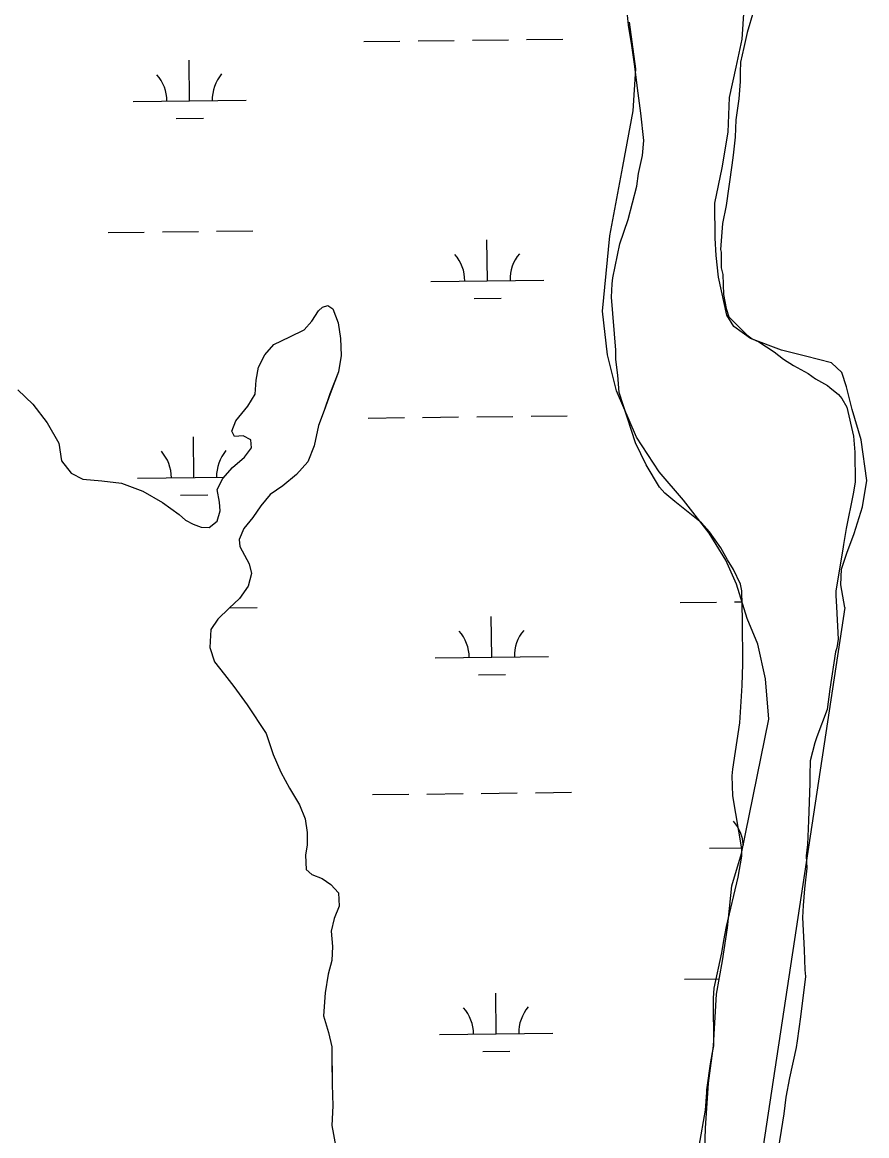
# Model space of a CAD drawing. Extents: x 3683613 to 3738215, y 469626 to 495384.
# Drawn here: x 3715706 to 3716452, y 482125 to 483108 of the extents above; entities that cross this region are included whole.
import ezdxf

# ---------------------------------------------------------------- set-up
doc = ezdxf.new("R2010")
doc.units = 0
for name, color, linetype in [('V-SITE-VEGE', 7, 'Continuous'), ('V-TOPO-SHOR', 7, 'Continuous'), ('V-WETL-SWMP', 7, 'Continuous')]:
    doc.layers.add(name, color=color, linetype=linetype)

msp = doc.modelspace()

# ---------------------------------------------------------------- linework, layer by layer
at = {"layer": 'V-SITE-VEGE'}
for points in [[(3716304.21, 482115.51), (3716309.88, 482147.18), (3716310.96, 482163), (3716310.95, 482165.34), (3716314.33, 482188.21), (3716316.03, 482198.18), (3716317.17, 482204.04), (3716316.93, 482246.22), (3716317.46, 482255.01), (3716324.31, 482286.1), (3716326, 482297.24), (3716328.28, 482309.55), (3716338.58, 482352.96), (3716341.98, 482371.72), (3716341.94, 482378.17), (3716334.06, 482424.99), (3716333.37, 482442.56), (3716333.92, 482448.42), (3716340.13, 482489.46), (3716342.29, 482522.28), (3716342.76, 482541.61), (3716342.54, 482580.27), (3716341.8, 482606.05), (3716340.6, 482611.9), (3716334.67, 482624.75), (3716329.34, 482633.51), (3716323.43, 482644.02), (3716313.39, 482658.02), (3716306.31, 482666.18), (3716282.77, 482684.79), (3716273.94, 482692.35), (3716269.22, 482697.6), (3716257.39, 482717.45), (3716247.91, 482736.73), (3716233.59, 482781.16), (3716232.33, 482796.39), (3716230.5, 482810.44), (3716230.45, 482818.64), (3716226.67, 482865.48), (3716227.18, 482877.2), (3716227.74, 482882.48), (3716234.01, 482912.39), (3716241.5, 482934.1), (3716248.95, 482963.44), (3716250.64, 482974.58), (3716254.06, 482990.42), (3716255.16, 483003.9), (3716252.68, 483027.9), (3716250.23, 483045.46), (3716247.16, 483071.22), (3716244.72, 483087.6), (3716241.69, 483105.75), (3716240.45, 483117.46)], [(3716352.33, 483118.1), (3716346.58, 483099.32), (3716343.73, 483085.83), (3716340.88, 483072.93), (3716340.34, 483064.14), (3716340.39, 483055.94), (3716339.3, 483040.7), (3716336.48, 483021.94), (3716335.98, 483006.7), (3716334.32, 482990.88), (3716333.2, 482982.08), (3716328.13, 482946.32), (3716324.71, 482930.48), (3716323.08, 482907.63), (3716323.68, 482905.29), (3716323.76, 482891.23), (3716324.97, 482885.38), (3716325.65, 482867.81), (3716328.07, 482855.52), (3716330.45, 482847.92), (3716346.36, 482832.19)], [(3716346.36, 482832.19), (3716351.07, 482828.7), (3716356.94, 482825.81), (3716370.47, 482817.1), (3716378.7, 482810.71), (3716387.52, 482804.9), (3716400.45, 482797.94), (3716406.92, 482793.29), (3716417.5, 482787.49), (3716419.85, 482785.75), (3716427.5, 482779.35), (3716430.46, 482775.85), (3716434.6, 482768.26), (3716440.61, 482742.52), (3716441.86, 482728.47), (3716442.01, 482702.11), (3716440.31, 482691.55), (3716434.04, 482661.06), (3716431.78, 482646.98), (3716431.22, 482642.88), (3716424.99, 482605.94), (3716425.01, 482601.84), (3716425.66, 482591.88), (3716426.99, 482563.19), (3716425.87, 482555.57), (3716424.71, 482552.04), (3716419.63, 482519.21), (3716417.39, 482501.04), (3716408.16, 482476.97), (3716406.43, 482471.68), (3716402.42, 482455.84), (3716401.91, 482442.95), (3716401.95, 482435.92), (3716400.97, 482403.11), (3716399.92, 482382.02), (3716398.8, 482372.05), (3716399.45, 482360.92), (3716397.21, 482342.75), (3716396.13, 482328.1), (3716395.6, 482317.55), (3716396.94, 482288.86), (3716397.62, 482271.29), (3716398.24, 482265.43), (3716393.76, 482229.67), (3716390.96, 482208.57), (3716389.82, 482202.7), (3716384.11, 482175.72), (3716380.7, 482158.72), (3716379.02, 482144.06), (3716367.71, 482074.29)]]:
    msp.add_lwpolyline(points, dxfattribs=at)
at = {"layer": 'V-TOPO-SHOR'}
for p, q in [((3715979.66, 482174.58), (3715979.68, 482170.03)), ((3715979.68, 482170.03), (3715980.29, 482151.19)), ((3715980.29, 482151.19), (3715979.37, 482133.87)), ((3715979.37, 482133.87), (3715983.04, 482114.54))]:
    msp.add_line(p, q, dxfattribs=at)
for points in [[(3716432.94, 482591.2), (3716429.49, 482611.21), (3716430.08, 482625.23), (3716434.68, 482639.27), (3716441.25, 482656.66), (3716448.47, 482680.06), (3716452.34, 482703.44), (3716447.47, 482739.46), (3716439.32, 482766.11), (3716434.53, 482786.1), (3716430.46, 482798.77), (3716421.07, 482807.39), (3716398.34, 482813.27), (3716376.95, 482818.49), (3716349.53, 482829.02), (3716334.79, 482839.62), (3716328.73, 482849.59), (3716321.2, 482882.93), (3716319.09, 482902.27), (3716318.34, 482917.62), (3716318.17, 482948.32), (3716324.67, 482979.72), (3716329.84, 483011.12), (3716331, 483041.83), (3716336.86, 483068.56), (3716342.06, 483093.29), (3716343.92, 483120)], [(3715701.8, 482783.66), (3715715.11, 482771), (3715727.94, 482754.27), (3715738.22, 482736.5), (3715740.35, 482720.73), (3715749.06, 482710.08), (3715759.28, 482704.53), (3715776.09, 482703.1), (3715793.42, 482701.16), (3715812.3, 482694.14), (3715829.67, 482684.05), (3715844.49, 482673.43), (3715850.12, 482668.37), (3715856.76, 482664.84), (3715863.91, 482662.34), (3715871.04, 482661.87), (3715878.14, 482667.51), (3715880.63, 482676.69), (3715880.08, 482684.33), (3715877.98, 482695.52), (3715883.02, 482705.22), (3715891.62, 482714.94), (3715902.27, 482724.17), (3715908.33, 482732.35), (3715907.78, 482739.48), (3715901.15, 482743), (3715893.51, 482742.45), (3715890.94, 482747.02), (3715894.45, 482756.21), (3715905.07, 482769), (3715911.63, 482779.73), (3715912.59, 482791.96), (3715914.56, 482803.68), (3715920.1, 482814.4), (3715928.2, 482823.61), (3715942.42, 482830.31), (3715955.12, 482836.49), (3715961.69, 482844.17), (3715967.76, 482853.37), (3715971.3, 482856.45), (3715975.88, 482858), (3715980.48, 482854.97), (3715985.13, 482842.77), (3715987.24, 482829.03), (3715987.83, 482813.76), (3715985.37, 482799.49), (3715977.84, 482780.09), (3715972.82, 482765.3), (3715967.81, 482752.03), (3715963.83, 482734.18), (3715958.31, 482719.89), (3715948.18, 482708.64), (3715936.02, 482698.89), (3715924.86, 482691.19), (3715916.76, 482680.96), (3715909.69, 482670.74), (3715901.6, 482661.02), (3715897.58, 482651.32), (3715898.12, 482645.21), (3715906.35, 482629.98), (3715908.44, 482621.33), (3715905.44, 482610.12), (3715897.86, 482599.38), (3715888.75, 482590.67), (3715878.61, 482580.94), (3715872.55, 482571.74), (3715871.62, 482555.95), (3715875.77, 482543.24), (3715884.49, 482532.09), (3715892.69, 482521.43), (3715904.5, 482505.21), (3715921.44, 482479.84), (3715927.65, 482461.54), (3715934.36, 482445.79), (3715942.08, 482431.57), (3715950.82, 482416.85), (3715955.98, 482404.66), (3715957.57, 482392.45), (3715957.63, 482381.75), (3715956.15, 482372.58), (3715956.73, 482359.85)], [(3716432.94, 482591.2), (3716301.96, 481727.24), (3716215.34, 481024.3), (3716202.02, 480997.65), (3716195.36, 480990.99), (3716172.04, 480980.99), (3716158.71, 480980.99), (3715788.92, 481010.98), (3715635.67, 481024.3), (3715482.43, 481040.96), (3715382.48, 481044.29), (3715332.29, 481052.81)], [(3715956.73, 482359.85), (3715961.85, 482355.29), (3715971.04, 482351.78), (3715978.7, 482346.73), (3715985.37, 482339.13), (3715985.94, 482327.42), (3715981.42, 482316.7), (3715978.93, 482305.48), (3715980.02, 482291.74), (3715979.58, 482279.52), (3715976.09, 482267.27), (3715973.63, 482250.96), (3715972.22, 482230.59), (3715976.37, 482215.84), (3715979.5, 482203.13), (3715979.59, 482186.83), (3715979.66, 482174.58)]]:
    msp.add_lwpolyline(points, dxfattribs=at)
at = {"layer": 'V-WETL-SWMP'}
for p, q in [((3716248.26, 483067.23), (3716242.72, 483108.39)), ((3716007.69, 483091.29), (3716039.69, 483091.66)), ((3716055.69, 483091.84), (3716087.69, 483092.22)), ((3716103.69, 483092.4), (3716135.68, 483092.77)), ((3716151.68, 483092.96), (3716183.68, 483093.33)), ((3715853.7, 483038.75), (3715853.28, 483074.75)), ((3716245.81, 483030.01), (3716248.26, 483067.23)), ((3715803.71, 483038.17), (3715903.7, 483039.33)), ((3716236.78, 482980.79), (3716245.81, 483030.01)), ((3715841.88, 483023.18), (3715865.88, 483023.46)), ((3716225.16, 482919.6), (3716236.78, 482980.79)), ((3715781.64, 482922.47), (3715813.64, 482922.84)), ((3715829.64, 482923.03), (3715861.64, 482923.4)), ((3715877.64, 482923.59), (3715909.63, 482923.96)), ((3716218.88, 482853.13), (3716225.16, 482919.6)), ((3716117, 482879.94), (3716116.59, 482915.94)), ((3716067.01, 482879.36), (3716167, 482880.52)), ((3716105.18, 482864.37), (3716129.18, 482864.65)), ((3715961.69, 482844.17), (3715967.75, 482853.37)), ((3715967.75, 482853.37), (3715971.3, 482856.45)), ((3715971.3, 482856.45), (3715975.88, 482858)), ((3715975.88, 482858), (3715980.48, 482854.97)), ((3715980.48, 482854.97), (3715985.13, 482842.77)), ((3716223.08, 482814.61), (3716218.88, 482853.13)), ((3715955.12, 482836.49), (3715961.69, 482844.17)), ((3715985.13, 482842.77), (3715987.24, 482829.03)), ((3715942.42, 482830.31), (3715955.12, 482836.49)), ((3715920.1, 482814.4), (3715928.2, 482823.61)), ((3715928.2, 482823.61), (3715942.42, 482830.31)), ((3715987.24, 482829.03), (3715987.83, 482813.76)), ((3715914.56, 482803.68), (3715920.1, 482814.4)), ((3715987.83, 482813.76), (3715985.37, 482799.49)), ((3716231.23, 482782.77), (3716223.08, 482814.61)), ((3715912.59, 482791.96), (3715914.56, 482803.68)), ((3715911.63, 482779.73), (3715912.59, 482791.96)), ((3715985.37, 482799.49), (3715977.83, 482780.09)), ((3715701.8, 482783.66), (3715715.11, 482771)), ((3716248.73, 482741.67), (3716231.23, 482782.77)), ((3715905.07, 482769), (3715911.63, 482779.73)), ((3715977.83, 482780.09), (3715972.82, 482765.3)), ((3715715.11, 482771), (3715727.94, 482754.27)), ((3715894.45, 482756.21), (3715905.07, 482769)), ((3715972.82, 482765.3), (3715967.81, 482752.03)), ((3715727.94, 482754.27), (3715738.22, 482736.5)), ((3715890.94, 482747.02), (3715894.45, 482756.21)), ((3716011.56, 482758.63), (3716043.56, 482759.01)), ((3716059.56, 482759.19), (3716091.56, 482759.56)), ((3716107.56, 482759.75), (3716139.56, 482760.12)), ((3716155.55, 482760.31), (3716187.55, 482760.68)), ((3715893.51, 482742.45), (3715890.94, 482747.02)), ((3715901.14, 482743), (3715893.51, 482742.45)), ((3715907.78, 482739.48), (3715901.14, 482743)), ((3715967.81, 482752.03), (3715963.83, 482734.18)), ((3715738.22, 482736.5), (3715740.35, 482720.73)), ((3715857.57, 482706.1), (3715857.15, 482742.09)), ((3715908.33, 482732.35), (3715907.78, 482739.48)), ((3715963.83, 482734.18), (3715958.31, 482719.9)), ((3716268.83, 482711.22), (3716248.73, 482741.67)), ((3715891.62, 482714.94), (3715902.27, 482724.17)), ((3715902.27, 482724.17), (3715908.33, 482732.35)), ((3715740.35, 482720.73), (3715749.06, 482710.08)), ((3715883.02, 482705.22), (3715891.62, 482714.94)), ((3715958.31, 482719.9), (3715948.18, 482708.64)), ((3715749.06, 482710.08), (3715759.28, 482704.54)), ((3715759.28, 482704.54), (3715776.09, 482703.1)), ((3715807.58, 482705.51), (3715884.07, 482706.4)), ((3715877.98, 482695.52), (3715883.02, 482705.22)), ((3715948.18, 482708.64), (3715936.02, 482698.89)), ((3716290.23, 482686.09), (3716268.83, 482711.22)), ((3715776.09, 482703.1), (3715793.42, 482701.16)), ((3715793.42, 482701.16), (3715812.3, 482694.13)), ((3715812.3, 482694.13), (3715829.67, 482684.05)), ((3715880.08, 482684.32), (3715877.98, 482695.52)), ((3715936.02, 482698.89), (3715924.86, 482691.19)), ((3715829.67, 482684.05), (3715844.49, 482673.43)), ((3715845.75, 482690.53), (3715869.75, 482690.81)), ((3715880.63, 482676.69), (3715880.08, 482684.32)), ((3715924.86, 482691.19), (3715916.76, 482680.96)), ((3716312.98, 482656.98), (3716290.23, 482686.09)), ((3715878.14, 482667.51), (3715880.63, 482676.69)), ((3715916.76, 482680.96), (3715909.69, 482670.74)), ((3715844.49, 482673.43), (3715850.12, 482668.37)), ((3715850.12, 482668.37), (3715856.76, 482664.84)), ((3715856.76, 482664.84), (3715863.91, 482662.34)), ((3715871.04, 482661.87), (3715878.14, 482667.51)), ((3715909.69, 482670.74), (3715901.6, 482661.02)), ((3715863.91, 482662.34), (3715871.04, 482661.87)), ((3715901.6, 482661.02), (3715897.58, 482651.32)), ((3716327.73, 482633.14), (3716312.98, 482656.98)), ((3715897.58, 482651.32), (3715898.12, 482645.21)), ((3715898.12, 482645.21), (3715906.35, 482629.98)), ((3715906.35, 482629.98), (3715908.44, 482621.34)), ((3716337.15, 482611.93), (3716327.73, 482633.14)), ((3715908.44, 482621.34), (3715905.44, 482610.12)), ((3715905.44, 482610.12), (3715897.86, 482599.38)), ((3716346.62, 482581.42), (3716337.15, 482611.93)), ((3715897.86, 482599.38), (3715888.75, 482590.67)), ((3716287.39, 482595.66), (3716319.39, 482596.03)), ((3716335.38, 482596.22), (3716342.01, 482596.29)), ((3715888.75, 482590.67), (3715878.61, 482580.94)), ((3715889.11, 482591.02), (3715913.5, 482591.31)), ((3715878.61, 482580.94), (3715872.55, 482571.74)), ((3716120.87, 482547.29), (3716120.46, 482583.28)), ((3716356.05, 482558.89), (3716346.62, 482581.42)), ((3715872.55, 482571.74), (3715871.62, 482555.95)), ((3715871.62, 482555.95), (3715875.77, 482543.24)), ((3716362.86, 482528.36), (3716356.05, 482558.89)), ((3716070.88, 482546.7), (3716170.87, 482547.87)), ((3715875.77, 482543.24), (3715884.49, 482532.08)), ((3715884.49, 482532.08), (3715892.69, 482521.43)), ((3716109.06, 482531.72), (3716133.05, 482532)), ((3716365.72, 482492.5), (3716362.86, 482528.36)), ((3715892.69, 482521.43), (3715904.5, 482505.21)), ((3715904.5, 482505.21), (3715921.44, 482479.84)), ((3716341.74, 482374.05), (3716365.72, 482492.5)), ((3715921.44, 482479.84), (3715927.65, 482461.54)), ((3715927.65, 482461.54), (3715934.36, 482445.79)), ((3715934.36, 482445.79), (3715942.08, 482431.57)), ((3715942.08, 482431.57), (3715950.82, 482416.85)), ((3716159.43, 482427.66), (3716191.42, 482428.03)), ((3716015.44, 482425.98), (3716047.43, 482426.35)), ((3716063.43, 482426.54), (3716095.43, 482426.91)), ((3716111.43, 482427.1), (3716143.43, 482427.47)), ((3715950.82, 482416.85), (3715955.98, 482404.66)), ((3715955.98, 482404.66), (3715957.57, 482392.45)), ((3715957.57, 482392.45), (3715957.63, 482381.75)), ((3715957.63, 482381.75), (3715956.15, 482372.58)), ((3716313.32, 482378.7), (3716342.75, 482379.04)), ((3715956.15, 482372.58), (3715956.73, 482359.85)), ((3716333.12, 482345.29), (3716341.74, 482374.05)), ((3715956.73, 482359.85), (3715961.85, 482355.29)), ((3715961.85, 482355.29), (3715971.04, 482351.78)), ((3715971.04, 482351.78), (3715978.7, 482346.73)), ((3715978.7, 482346.73), (3715985.37, 482339.13)), ((3716329.23, 482308.36), (3716333.12, 482345.29)), ((3715985.37, 482339.13), (3715985.94, 482327.42)), ((3715985.94, 482327.42), (3715981.42, 482316.7)), ((3715981.42, 482316.7), (3715978.93, 482305.48)), ((3715978.93, 482305.48), (3715980.03, 482291.74)), ((3716324.71, 482279.05), (3716329.23, 482308.36)), ((3715980.03, 482291.74), (3715979.58, 482279.52)), ((3715979.58, 482279.52), (3715976.09, 482267.27)), ((3716319.61, 482249.73), (3716324.71, 482279.05)), ((3715976.09, 482267.27), (3715973.63, 482250.96)), ((3716291.26, 482263), (3716321.98, 482263.36)), ((3715973.63, 482250.96), (3715972.22, 482230.59)), ((3716124.75, 482214.63), (3716124.33, 482250.63)), ((3716316.94, 482204.02), (3716319.61, 482249.73)), ((3715972.22, 482230.59), (3715976.37, 482215.84)), ((3715976.37, 482215.84), (3715979.5, 482203.13)), ((3716074.75, 482214.05), (3716174.74, 482215.22)), ((3715979.5, 482203.13), (3715979.68, 482170.03)), ((3716312.45, 482171.19), (3716316.94, 482204.02)), ((3716112.93, 482199.06), (3716136.92, 482199.34)), ((3715979.68, 482170.03), (3715980.29, 482151.19)), ((3716309.75, 482131.34), (3716312.45, 482171.19)), ((3715980.29, 482151.19), (3715979.37, 482133.87)), ((3715979.37, 482133.87), (3715983.04, 482114.54)), ((3716308.75, 482100.87), (3716309.75, 482131.34))]:
    msp.add_line(p, q, dxfattribs=at)
for centre, start, end in [((3715798.46, 483038.58), 359.89486, 41.43852), ((3715908.94, 483039.87), 139.89486, 181.43852), ((3716061.76, 482879.77), 359.89486, 41.43852), ((3716172.24, 482881.06), 139.89486, 181.43852), ((3715802.33, 482705.93), 359.89486, 41.43852), ((3715912.81, 482707.21), 139.89486, 181.43852), ((3716065.63, 482547.12), 359.89486, 41.43852), ((3716176.11, 482548.4), 139.89486, 181.43852), ((3716308.07, 482379.12), 3.80851, 41.43852), ((3716069.5, 482214.47), 359.89486, 41.43852), ((3716179.98, 482215.75), 139.89486, 181.43852)]:
    msp.add_arc(centre, 35.25, start, end, dxfattribs=at)

doc.saveas('drawing.dxf')
